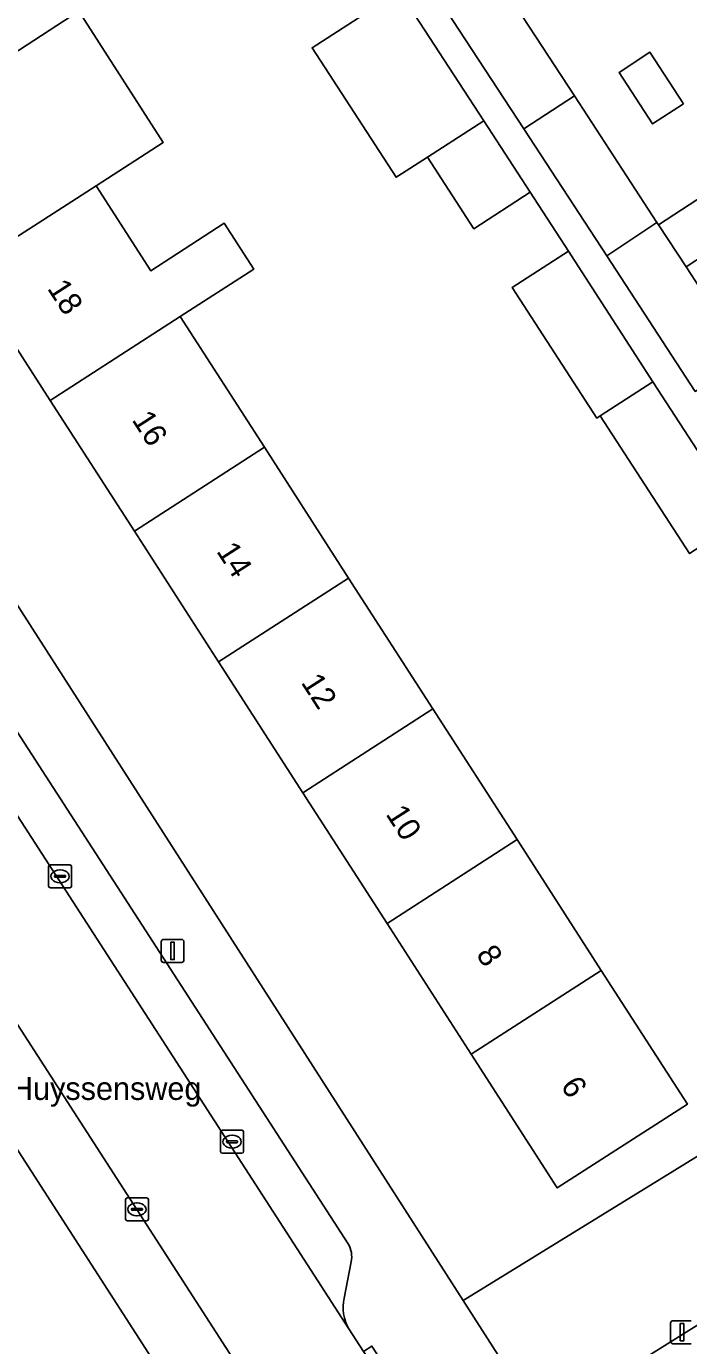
# Model space of a CAD drawing. Extents: x 159352 to 160617, y 385888 to 387323.
# Drawn here: x 159823.7 to 159852.7, y 386188.3 to 386245.9 of the extents above; entities that cross this region are included whole.
import ezdxf

# ---------------------------------------------------------------- set-up
doc = ezdxf.new("R2010")
doc.units = 0
for name, color, linetype in [('IMGEO_Erf', 7, 'Continuous'), ('IMGEO_Kolk', 7, 'Continuous'), ('IMGEO_Lichtmast', 7, 'Continuous'), ('IMGEO_Openbare_ruimte_label', 7, 'Continuous'), ('IMGEO_Pand', 7, 'Continuous'), ('IMGEO_Pand_nummerreeks', 7, 'Continuous'), ('IMGEO_Parkeervlak_open', 7, 'Continuous'), ('IMGEO_Rijbaan_lokaal_open', 7, 'Continuous'), ('IMGEO_Voetpad_open', 7, 'Continuous')]:
    doc.layers.add(name, color=color, linetype=linetype)

msp = doc.modelspace()

# ---------------------------------------------------------------- linework, layer by layer
at = {"layer": 'IMGEO_Erf'}
for points in [[(159853.707, 386276.934), (159851.319, 386276.761), (159830.826, 386264.01), (159836.008, 386255.91), (159838.275, 386257.391), (159840.317, 386254.265), (159842.299, 386255.56), (159846.041, 386249.83), (159843.996, 386248.494), (159847.677, 386242.856), (159851.285, 386237.331), (159851.357, 386237.221), (159854.034, 386238.969)], [(159844.958, 386234.482), (159847.415, 386236.067), (159845.744, 386238.643), (159843.291, 386237.052), (159841.26, 386240.183), (159840.117, 386239.446), (159839.887, 386239.298), (159836.219, 386244.955), (159840.042, 386247.435), (159830.029, 386262.325), (159829.474, 386263.169), (159829.387, 386263.115), (159807.949, 386249.636)], [(159823.098, 386244.641), (159826.024, 386246.548), (159829.714, 386240.823), (159826.777, 386238.93), (159829.166, 386235.22), (159832.38, 386237.292), (159833.67, 386235.29), (159830.456, 386233.218), (159834.136, 386227.506), (159837.815, 386221.795), (159841.494, 386216.083), (159845.174, 386210.371), (159848.853, 386204.66), (159852.616, 386198.818), (159846.932, 386195.157), (159843.17, 386200.997), (159839.491, 386206.708), (159835.812, 386212.42), (159832.133, 386218.132), (159828.454, 386223.843), (159824.774, 386229.555), (159821.095, 386235.267)], [(159807.126, 386245.89), (159842.817, 386190.245), (159867.411, 386205.386), (159866.139, 386207.439), (159863.971, 386206.096), (159862.068, 386209.169), (159864.234, 386210.517), (159860.999, 386215.43), (159858.551, 386213.846), (159856.53, 386216.969), (159854.468, 386220.155), (159856.914, 386221.738), (159855.157, 386224.453), (159855.01, 386224.357), (159852.709, 386222.865), (159848.806, 386228.881), (159848.654, 386228.783), (159844.958, 386234.482)], [(159788.288, 386197.868), (159790.961, 386199.537), (159792.117, 386197.686), (159792.463, 386197.899), (159793.635, 386196.021), (159795.646, 386192.8), (159795.293, 386192.579), (159798.563, 386187.303), (159799.788, 386185.479), (159800.433, 386185.882), (159802.473, 386182.616), (159802.182, 386182.435), (159804.3, 386179.044), (159803.925, 386178.81), (159805.08, 386176.96), (159806.255, 386175.079), (159806.587, 386175.286), (159807.36, 386174.049), (159804.267, 386172.115), (159807.258, 386167.515), (159831.974, 386183.449), (159795.649, 386239.796), (159793.173, 386240.363), (159775.161, 386229.041)], [(159855.231, 386237.135), (159852.555, 386235.387), (159855.166, 386231.388)]]:
    msp.add_lwpolyline(points, dxfattribs=at)
msp.add_lwpolyline([(159852.446, 386242.514), (159851.096, 386241.632), (159849.63, 386243.878), (159850.98, 386244.76)], close=True, dxfattribs=at)
at = {"layer": 'IMGEO_Kolk'}
for p, q in [((159824.706, 386208.342), (159824.706, 386209.194)), ((159824.781, 386209.268), (159825.633, 386209.268)), ((159825.194, 386209.048), (159825.219, 386209.048)), ((159825.707, 386209.194), (159825.707, 386208.342)), ((159824.965, 386208.762), (159824.965, 386208.774)), ((159825.403, 386208.725), (159825.005, 386208.725)), ((159825.008, 386208.811), (159825.406, 386208.811)), ((159825.217, 386208.488), (159825.192, 386208.488)), ((159825.449, 386208.774), (159825.449, 386208.762)), ((159825.633, 386208.268), (159824.781, 386208.268)), ((159832.221, 386196.75), (159832.221, 386197.602)), ((159832.296, 386197.676), (159833.148, 386197.676)), ((159832.709, 386197.456), (159832.734, 386197.456)), ((159833.222, 386197.602), (159833.222, 386196.75)), ((159832.48, 386197.17), (159832.48, 386197.182)), ((159832.918, 386197.133), (159832.52, 386197.133)), ((159832.523, 386197.219), (159832.921, 386197.219)), ((159832.732, 386196.896), (159832.707, 386196.896)), ((159832.964, 386197.182), (159832.964, 386197.17)), ((159833.148, 386196.676), (159832.296, 386196.676)), ((159828.064, 386193.797), (159828.064, 386194.649)), ((159828.139, 386194.723), (159828.991, 386194.723)), ((159829.065, 386194.649), (159829.065, 386193.797)), ((159828.323, 386194.217), (159828.323, 386194.229)), ((159828.761, 386194.18), (159828.363, 386194.18)), ((159828.366, 386194.266), (159828.764, 386194.266)), ((159828.552, 386194.503), (159828.577, 386194.503)), ((159828.807, 386194.229), (159828.807, 386194.217)), ((159828.991, 386193.723), (159828.139, 386193.723)), ((159828.575, 386193.943), (159828.55, 386193.943))]:
    msp.add_line(p, q, dxfattribs=at)
for points in [[(159824.706, 386208.342), (159824.706, 386209.194)], [(159824.781, 386209.268), (159825.633, 386209.268)], [(159825.707, 386209.194), (159825.707, 386208.342)], [(159825.633, 386208.268), (159824.781, 386208.268)], [(159832.221, 386196.75), (159832.221, 386197.602)], [(159832.296, 386197.676), (159833.148, 386197.676)], [(159833.222, 386197.602), (159833.222, 386196.75)], [(159833.148, 386196.676), (159832.296, 386196.676)], [(159828.064, 386193.797), (159828.064, 386194.649)], [(159828.139, 386194.723), (159828.991, 386194.723)], [(159829.065, 386194.649), (159829.065, 386193.797)], [(159828.991, 386193.723), (159828.139, 386193.723)]]:
    msp.add_lwpolyline(points, dxfattribs=at)
for centre, radius, start, end in [((159824.783, 386209.192), 0.0765, 91.55205, 178.44795), ((159824.783, 386209.192), 0.0765, 91.55205, 178.44795), ((159825.631, 386209.192), 0.0765, 1.55205, 88.44795), ((159825.631, 386209.192), 0.0765, 1.55205, 88.44795), ((159825.005, 386208.771), 0.0403, 85.87752, 175.75265), ((159825.002, 386208.761), 0.0366, 178.93798, 274.71019), ((159825.406, 386208.768), 0.043, 264.86636, 352.45326), ((159825.41, 386208.773), 0.0386, 1.73085, 96.63898), ((159824.783, 386208.344), 0.0765, 181.55205, 268.44795), ((159824.783, 386208.344), 0.0765, 181.55205, 268.44795), ((159825.631, 386208.344), 0.0765, 271.55205, 358.44795), ((159825.631, 386208.344), 0.0765, 271.55205, 358.44795), ((159832.298, 386197.6), 0.0765, 91.55205, 178.44795), ((159832.298, 386197.6), 0.0765, 91.55205, 178.44795), ((159833.146, 386197.6), 0.0765, 1.55205, 88.44795), ((159833.146, 386197.6), 0.0765, 1.55205, 88.44795), ((159832.52, 386197.179), 0.0403, 85.87752, 175.75265), ((159832.517, 386197.169), 0.0366, 178.93798, 274.71019), ((159832.921, 386197.176), 0.043, 264.86636, 352.45326), ((159832.925, 386197.181), 0.0386, 1.73085, 96.63898), ((159832.298, 386196.752), 0.0765, 181.55205, 268.44795), ((159832.298, 386196.752), 0.0765, 181.55205, 268.44795), ((159833.146, 386196.752), 0.0765, 271.55205, 358.44795), ((159833.146, 386196.752), 0.0765, 271.55205, 358.44795), ((159828.141, 386194.647), 0.0765, 91.55205, 178.44795), ((159828.141, 386194.647), 0.0765, 91.55205, 178.44795), ((159828.989, 386194.647), 0.0765, 1.55205, 88.44795), ((159828.989, 386194.647), 0.0765, 1.55205, 88.44795), ((159828.363, 386194.226), 0.0403, 85.87752, 175.75265), ((159828.36, 386194.216), 0.0366, 178.93798, 274.71019), ((159828.764, 386194.223), 0.043, 264.86636, 352.45326), ((159828.768, 386194.228), 0.0386, 1.73085, 96.63898), ((159828.141, 386193.799), 0.0765, 181.55205, 268.44795), ((159828.141, 386193.799), 0.0765, 181.55205, 268.44795), ((159828.989, 386193.799), 0.0765, 271.55205, 358.44795), ((159828.989, 386193.799), 0.0765, 271.55205, 358.44795)]:
    msp.add_arc(centre, radius, start, end, dxfattribs=at)
for centre, major_axis, ratio, start_param, end_param in [((159825.193, 386208.768), (-0.387, 0.002), 0.722429, 4.712389, 7.853982), ((159825.218, 386208.768), (-0.39, 0.002), 0.717154, 1.570796, 4.712389), ((159832.708, 386197.176), (-0.387, 0.002), 0.722429, 4.712389, 7.853982), ((159832.733, 386197.176), (-0.39, 0.002), 0.717154, 1.570796, 4.712389), ((159828.551, 386194.223), (-0.387, 0.002), 0.722429, 4.712389, 7.853982), ((159828.576, 386194.223), (-0.39, 0.002), 0.717154, 1.570796, 4.712389)]:
    msp.add_ellipse(centre, major_axis=major_axis, ratio=ratio, start_param=start_param, end_param=end_param, dxfattribs=at)
at = {"layer": 'IMGEO_Lichtmast'}
for p, q in [((159829.625, 386205.11), (159829.625, 386205.91)), ((159829.625, 386205.91), (159829.625, 386205.11)), ((159829.725, 386206.01), (159830.515, 386206.01)), ((159830.515, 386206.01), (159829.725, 386206.01)), ((159830.615, 386205.91), (159830.615, 386205.11)), ((159830.615, 386205.11), (159830.615, 386205.91)), ((159830.515, 386205.01), (159829.725, 386205.01)), ((159829.725, 386205.01), (159830.515, 386205.01)), ((159851.884, 386188.456), (159851.884, 386189.256)), ((159851.884, 386189.256), (159851.884, 386188.456)), ((159851.984, 386189.356), (159852.774, 386189.356)), ((159852.774, 386189.356), (159851.984, 386189.356)), ((159852.774, 386188.356), (159851.984, 386188.356)), ((159851.984, 386188.356), (159852.774, 386188.356))]:
    msp.add_line(p, q, dxfattribs=at)
for points in [[(159830.045, 386205.885), (159830.195, 386205.885), (159830.195, 386205.135), (159830.045, 386205.135), (159830.045, 386205.885)], [(159852.304, 386189.231), (159852.454, 386189.231), (159852.454, 386188.481), (159852.304, 386188.481), (159852.304, 386189.231)]]:
    msp.add_lwpolyline(points, dxfattribs=at)
for centre, start, end in [((159829.725, 386205.91), 90, 180), ((159829.725, 386205.91), 90, 180), ((159830.515, 386205.91), 0, 90), ((159830.515, 386205.91), 360, 90), ((159829.725, 386205.11), 180, 270), ((159829.725, 386205.11), 180, 270), ((159830.515, 386205.11), 270, 0), ((159830.515, 386205.11), 270, 0), ((159851.984, 386189.256), 90, 180), ((159851.984, 386189.256), 90, 180), ((159851.984, 386188.456), 180, 270), ((159851.984, 386188.456), 180, 270)]:
    msp.add_arc(centre, 0.1, start, end, dxfattribs=at)
at = {"layer": 'IMGEO_Pand'}
for points in [[(159843.996, 386248.494), (159841.79, 386247.054), (159845.472, 386241.416), (159847.677, 386242.856)], [(159839.887, 386239.298), (159840.117, 386239.446), (159841.26, 386240.183), (159843.718, 386241.767), (159840.042, 386247.435), (159836.219, 386244.955)], [(159829.714, 386240.823), (159826.024, 386246.548), (159823.098, 386244.641), (159817.416, 386240.979), (159821.095, 386235.267), (159826.777, 386238.93)], [(159852.446, 386242.514), (159850.98, 386244.76), (159849.63, 386243.878), (159851.096, 386241.632)], [(159847.677, 386242.856), (159845.472, 386241.416), (159849.093, 386235.871), (159851.285, 386237.331)], [(159845.744, 386238.643), (159843.718, 386241.767), (159841.26, 386240.183), (159843.291, 386237.052)], [(159826.777, 386238.93), (159821.095, 386235.267), (159824.774, 386229.555), (159830.456, 386233.218), (159833.67, 386235.29), (159832.38, 386237.292), (159829.166, 386235.22)], [(159851.357, 386237.221), (159852.555, 386235.387), (159855.231, 386237.135), (159854.034, 386238.969)], [(159852.555, 386235.387), (159851.357, 386237.221), (159851.285, 386237.331), (159849.093, 386235.871), (159852.961, 386229.948), (159855.166, 386231.388)], [(159847.415, 386236.067), (159844.958, 386234.482), (159848.654, 386228.783), (159848.806, 386228.881), (159851.112, 386230.367)], [(159824.774, 386229.555), (159828.454, 386223.843), (159834.136, 386227.506), (159830.456, 386233.218)], [(159851.112, 386230.367), (159848.806, 386228.881), (159852.709, 386222.865), (159855.01, 386224.357), (159853.432, 386226.79)], [(159837.815, 386221.795), (159834.136, 386227.506), (159828.454, 386223.843), (159832.133, 386218.132)], [(159841.494, 386216.083), (159837.815, 386221.795), (159832.133, 386218.132), (159835.812, 386212.42)], [(159835.812, 386212.42), (159839.491, 386206.708), (159845.174, 386210.371), (159841.494, 386216.083)], [(159894.419, 386214.707), (159893.304, 386214.01), (159893.163, 386214.236), (159850.354, 386187.472), (159855.41, 386179.385), (159856.468, 386180.046), (159861.631, 386171.83), (159862.318, 386172.259), (159903.24, 386197.844), (159897.175, 386207.545), (159898.938, 386208.648), (159894.944, 386215.035)], [(159839.491, 386206.708), (159843.17, 386200.997), (159848.853, 386204.66), (159845.174, 386210.371)], [(159843.17, 386200.997), (159846.932, 386195.157), (159852.616, 386198.818), (159848.853, 386204.66)]]:
    msp.add_lwpolyline(points, close=True, dxfattribs=at)
at = {"layer": 'IMGEO_Parkeervlak_open'}
for points in [[(159806.703, 386240.214), (159805.135, 386240.556), (159804.207, 386241.004), (159837.82, 386189.003)], [(159837.799, 386192.71), (159807.339, 386239.784)], [(159837.615, 386190.349), (159837.925, 386191.935)]]:
    msp.add_lwpolyline(points, dxfattribs=at)
for centre, radius, start, end in [((159836.84, 386192.156), 1.107, 348.47055, 29.99822), ((159839.519, 386189.95), 1.946, 168.1803, 209.13926)]:
    msp.add_arc(centre, radius, start, end, dxfattribs=at)
at = {"layer": 'IMGEO_Rijbaan_lokaal_open'}
msp.add_lwpolyline([(159893.163, 386214.236), (159893.304, 386214.01), (159894.419, 386214.707), (159890.682, 386220.04), (159884.045, 386215.626), (159876.292, 386210.853), (159868.623, 386206.132), (159867.411, 386205.386), (159842.817, 386190.245), (159846.244, 386184.902), (159850.354, 386187.472)], close=True, dxfattribs=at)
at = {"layer": 'IMGEO_Voetpad_open'}
for points in [[(159852.961, 386229.948), (159849.093, 386235.871), (159845.472, 386241.416), (159841.79, 386247.054), (159838.049, 386252.784), (159836.008, 386255.91), (159830.826, 386264.01), (159829.474, 386263.169), (159830.029, 386262.325), (159840.042, 386247.435), (159843.718, 386241.767), (159845.744, 386238.643), (159847.415, 386236.067), (159851.112, 386230.367), (159853.432, 386226.79)], [(159852.702, 386166.189), (159861.631, 386171.83), (159856.468, 386180.046), (159855.41, 386179.385), (159850.354, 386187.472), (159846.244, 386184.902), (159842.817, 386190.245), (159807.126, 386245.89)], [(159796.522, 386242.355), (159793.173, 386240.363), (159795.649, 386239.796), (159831.974, 386183.449), (159833.271, 386181.437), (159847.175, 386159.869), (159846.619, 386157.053), (159850.407, 386159.547)], [(159807.339, 386239.784), (159837.799, 386192.71)], [(159849.704, 386161.505), (159848.418, 386163.537), (159834.935, 386184.339), (159834.577, 386184.109), (159832.648, 386187.046), (159833.027, 386187.288), (159800.096, 386238.294)], [(159837.925, 386191.935), (159837.615, 386190.349)], [(159837.82, 386189.003), (159838.464, 386188.01), (159838.833, 386188.253), (159842.702, 386182.325), (159842.339, 386182.084), (159842.967, 386181.104)]]:
    msp.add_lwpolyline(points, dxfattribs=at)
msp.add_lwpolyline([(159852.552, 386166.228), (159842.967, 386181.104), (159842.339, 386182.084), (159838.464, 386188.01), (159837.82, 386189.003), (159804.207, 386241.004), (159800.096, 386238.294), (159833.027, 386187.288), (159834.935, 386184.339), (159848.418, 386163.537)], close=True, dxfattribs=at)
for centre, radius, start, end in [((159836.84, 386192.156), 1.107, 348.47055, 29.99822), ((159839.519, 386189.95), 1.946, 168.1803, 209.13926)]:
    msp.add_arc(centre, radius, start, end, dxfattribs=at)

# ---------------------------------------------------------------- texts
at = {"layer": 'IMGEO_Openbare_ruimte_label'}
msp.add_text('Pieter Huyssensweg', height=1, dxfattribs=at).set_placement((159819.194, 386199.002))
at = {"layer": 'IMGEO_Pand_nummerreeks'}
for s, rotation, p in [('18', 302.79016, (159824.621, 386234.447)), ('16', 302.78777, (159828.316, 386228.709)), ('14', 302.78777, (159832.013, 386222.969)), ('12', 302.78777, (159835.71, 386217.232)), ('10', 302.78777, (159839.41, 386211.487)), ('8', 302.78777, (159843.358, 386205.359)), ('6', 302.78777, (159847.052, 386199.622))]:
    msp.add_text(s, height=1, rotation=rotation, dxfattribs=at).set_placement(p)

doc.saveas('drawing.dxf')
